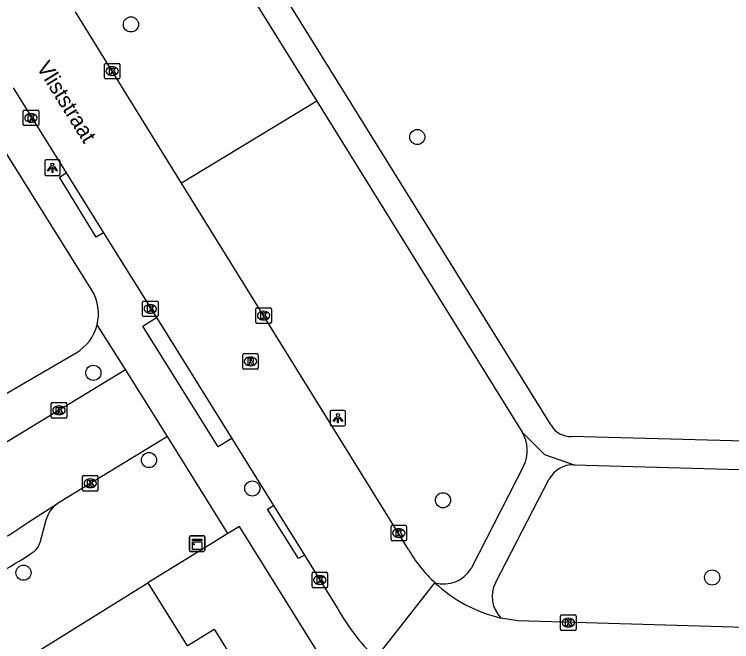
# Model space of a CAD drawing. Extents: x 157321 to 158827, y 386650 to 388532.
# Drawn here: x 158199.21 to 158245.46, y 387917.16 to 387957.65 of the extents above; entities that cross this region are included whole.
import ezdxf

# ---------------------------------------------------------------- set-up
doc = ezdxf.new("R2010")
doc.units = 0
for name, color, linetype in [('IMGEO_Boom', 7, 'Continuous'), ('IMGEO_Haag', 7, 'Continuous'), ('IMGEO_Kast', 7, 'Continuous'), ('IMGEO_Kolk', 7, 'Continuous'), ('IMGEO_Lichtpunt', 7, 'Continuous'), ('IMGEO_Openbare_ruimte_label', 7, 'Continuous'), ('IMGEO_Pand', 7, 'Continuous'), ('IMGEO_Rijbaan_lokaal_open', 7, 'Continuous'), ('IMGEO_Rioolput', 7, 'Continuous'), ('IMGEO_Voetpad_halfverhard', 7, 'Continuous'), ('IMGEO_Voetpad_open', 7, 'Continuous')]:
    doc.layers.add(name, color=color, linetype=linetype)

msp = doc.modelspace()

# ---------------------------------------------------------------- linework, layer by layer
at = {"layer": 'IMGEO_Boom'}
for centre in [(158206.731, 387956.996), (158225.194, 387949.727), (158204.306, 387934.506), (158207.894, 387928.877), (158214.555, 387927.046), (158226.852, 387926.282), (158199.805, 387921.607), (158244.205, 387921.295)]:
    msp.add_circle(centre, 0.489, dxfattribs=at)
at = {"layer": 'IMGEO_Haag'}
msp.add_lwpolyline([(158218.709, 387952.042), (158209.998, 387946.746)], dxfattribs=at)
at = {"layer": 'IMGEO_Kast'}
for p, q in [((158210.5, 387923.056), (158210.5, 387923.897)), ((158210.5, 387923.897), (158210.5, 387923.056)), ((158210.575, 387923.981), (158211.416, 387923.981)), ((158211.416, 387923.981), (158210.575, 387923.981)), ((158211.5, 387923.906), (158211.5, 387923.065)), ((158211.5, 387923.065), (158211.5, 387923.906)), ((158211.425, 387922.981), (158210.584, 387922.981)), ((158210.584, 387922.981), (158211.425, 387922.981))]:
    msp.add_line(p, q, dxfattribs=at)
for points in [[(158210.695, 387923.771), (158211.295, 387923.771), (158211.295, 387923.686), (158210.695, 387923.686), (158210.695, 387923.771)], [(158210.695, 387923.596), (158211.295, 387923.596), (158211.295, 387923.107), (158210.695, 387923.107), (158210.695, 387923.596)]]:
    msp.add_lwpolyline(points, dxfattribs=at)
msp.add_circle((158210.779, 387923.445), 0.0377, dxfattribs=at)
for centre, start, end in [((158210.578, 387923.903), 92.4484, 184.2845), ((158210.578, 387923.903), 92.4484, 184.2845), ((158211.422, 387923.903), 2.4484, 94.2845), ((158211.422, 387923.903), 2.4484, 94.2845), ((158210.578, 387923.059), 182.4484, 274.2845), ((158210.578, 387923.059), 182.4484, 274.2845), ((158211.422, 387923.059), 272.4484, 4.2845), ((158211.422, 387923.059), 272.4484, 4.2845)]:
    msp.add_arc(centre, 0.0779, start, end, dxfattribs=at)
at = {"layer": 'IMGEO_Kolk'}
for p, q in [((158205.017, 387953.555), (158205.017, 387954.407)), ((158205.092, 387954.481), (158205.944, 387954.481)), ((158206.018, 387954.407), (158206.018, 387953.555)), ((158205.505, 387954.261), (158205.53, 387954.261)), ((158205.944, 387953.481), (158205.092, 387953.481)), ((158205.528, 387953.701), (158205.503, 387953.701)), ((158199.78, 387950.535), (158199.78, 387951.387)), ((158199.855, 387951.461), (158200.707, 387951.461)), ((158200.268, 387951.241), (158200.293, 387951.241)), ((158200.781, 387951.387), (158200.781, 387950.535)), ((158200.291, 387950.681), (158200.266, 387950.681)), ((158200.707, 387950.461), (158199.855, 387950.461)), ((158207.476, 387938.21), (158207.476, 387939.062)), ((158207.551, 387939.136), (158208.403, 387939.136)), ((158208.477, 387939.062), (158208.477, 387938.21)), ((158207.964, 387938.916), (158207.989, 387938.916)), ((158214.782, 387937.775), (158214.782, 387938.627)), ((158214.857, 387938.701), (158215.709, 387938.701)), ((158215.783, 387938.627), (158215.783, 387937.775)), ((158208.403, 387938.136), (158207.551, 387938.136)), ((158207.987, 387938.356), (158207.962, 387938.356)), ((158215.27, 387938.481), (158215.295, 387938.481)), ((158215.709, 387937.701), (158214.857, 387937.701)), ((158215.293, 387937.921), (158215.268, 387937.921)), ((158201.666, 387932.589), (158202.518, 387932.589)), ((158201.591, 387931.663), (158201.591, 387932.515)), ((158202.079, 387932.369), (158202.104, 387932.369)), ((158202.592, 387932.515), (158202.592, 387931.663)), ((158202.102, 387931.809), (158202.077, 387931.809)), ((158202.518, 387931.589), (158201.666, 387931.589)), ((158203.605, 387926.95), (158203.605, 387927.802)), ((158203.68, 387927.876), (158204.532, 387927.876)), ((158204.093, 387927.656), (158204.118, 387927.656)), ((158204.606, 387927.802), (158204.606, 387926.95)), ((158204.116, 387927.096), (158204.091, 387927.096)), ((158204.532, 387926.876), (158203.68, 387926.876)), ((158223.506, 387923.738), (158223.506, 387924.59)), ((158223.581, 387924.664), (158224.433, 387924.664)), ((158223.994, 387924.444), (158224.019, 387924.444)), ((158224.507, 387924.59), (158224.507, 387923.738)), ((158224.017, 387923.884), (158223.992, 387923.884)), ((158224.433, 387923.664), (158223.581, 387923.664)), ((158218.407, 387920.708), (158218.407, 387921.56)), ((158218.482, 387921.634), (158219.334, 387921.634)), ((158219.408, 387921.56), (158219.408, 387920.708)), ((158218.895, 387921.414), (158218.92, 387921.414)), ((158219.334, 387920.634), (158218.482, 387920.634)), ((158218.918, 387920.854), (158218.893, 387920.854)), ((158234.435, 387917.959), (158234.435, 387918.811)), ((158234.51, 387918.885), (158235.362, 387918.885)), ((158234.923, 387918.665), (158234.948, 387918.665)), ((158235.436, 387918.811), (158235.436, 387917.959)), ((158235.362, 387917.885), (158234.51, 387917.885)), ((158234.946, 387918.105), (158234.921, 387918.105))]:
    msp.add_line(p, q, dxfattribs=at)
for points in [[(158205.017, 387953.555), (158205.017, 387954.407)], [(158205.092, 387954.481), (158205.944, 387954.481)], [(158206.018, 387954.407), (158206.018, 387953.555)], [(158205.338, 387954.181), (158205.461, 387954.181), (158205.461, 387954.03), (158205.591, 387954.181), (158205.755, 387954.181), (158205.609, 387954.03), (158205.762, 387953.781), (158205.61, 387953.781), (158205.525, 387953.945), (158205.461, 387953.878), (158205.461, 387953.781), (158205.338, 387953.781), (158205.338, 387954.181)], [(158205.944, 387953.481), (158205.092, 387953.481)], [(158199.78, 387950.535), (158199.78, 387951.387)], [(158199.855, 387951.461), (158200.707, 387951.461)], [(158200.101, 387951.161), (158200.224, 387951.161), (158200.224, 387951.01), (158200.354, 387951.161), (158200.518, 387951.161), (158200.372, 387951.01), (158200.525, 387950.761), (158200.373, 387950.761), (158200.288, 387950.925), (158200.224, 387950.858), (158200.224, 387950.761), (158200.101, 387950.761), (158200.101, 387951.161)], [(158200.781, 387951.387), (158200.781, 387950.535)], [(158200.707, 387950.461), (158199.855, 387950.461)], [(158207.476, 387938.21), (158207.476, 387939.062)], [(158207.551, 387939.136), (158208.403, 387939.136)], [(158208.477, 387939.062), (158208.477, 387938.21)], [(158207.797, 387938.836), (158207.92, 387938.836), (158207.92, 387938.685), (158208.05, 387938.836), (158208.214, 387938.836), (158208.068, 387938.685), (158208.221, 387938.436), (158208.069, 387938.436), (158207.984, 387938.6), (158207.92, 387938.533), (158207.92, 387938.436), (158207.797, 387938.436), (158207.797, 387938.836)], [(158214.782, 387937.775), (158214.782, 387938.627)], [(158214.857, 387938.701), (158215.709, 387938.701)], [(158215.783, 387938.627), (158215.783, 387937.775)], [(158208.403, 387938.136), (158207.551, 387938.136)], [(158215.103, 387938.401), (158215.226, 387938.401), (158215.226, 387938.25), (158215.356, 387938.401), (158215.52, 387938.401), (158215.374, 387938.25), (158215.527, 387938.001), (158215.375, 387938.001), (158215.29, 387938.165), (158215.226, 387938.098), (158215.226, 387938.001), (158215.103, 387938.001), (158215.103, 387938.401)], [(158215.709, 387937.701), (158214.857, 387937.701)], [(158201.666, 387932.589), (158202.518, 387932.589)], [(158201.591, 387931.663), (158201.591, 387932.515)], [(158201.912, 387932.289), (158202.035, 387932.289), (158202.035, 387932.138), (158202.165, 387932.289), (158202.329, 387932.289), (158202.183, 387932.138), (158202.336, 387931.889), (158202.184, 387931.889), (158202.099, 387932.053), (158202.035, 387931.986), (158202.035, 387931.889), (158201.912, 387931.889), (158201.912, 387932.289)], [(158202.592, 387932.515), (158202.592, 387931.663)], [(158202.518, 387931.589), (158201.666, 387931.589)], [(158203.605, 387926.95), (158203.605, 387927.802)], [(158203.68, 387927.876), (158204.532, 387927.876)], [(158203.926, 387927.576), (158204.049, 387927.576), (158204.049, 387927.425), (158204.179, 387927.576), (158204.343, 387927.576), (158204.197, 387927.425), (158204.35, 387927.176), (158204.198, 387927.176), (158204.113, 387927.34), (158204.049, 387927.273), (158204.049, 387927.176), (158203.926, 387927.176), (158203.926, 387927.576)], [(158204.606, 387927.802), (158204.606, 387926.95)], [(158204.532, 387926.876), (158203.68, 387926.876)], [(158223.506, 387923.738), (158223.506, 387924.59)], [(158223.581, 387924.664), (158224.433, 387924.664)], [(158223.827, 387924.364), (158223.95, 387924.364), (158223.95, 387924.213), (158224.08, 387924.364), (158224.244, 387924.364), (158224.098, 387924.213), (158224.251, 387923.964), (158224.099, 387923.964), (158224.014, 387924.128), (158223.95, 387924.061), (158223.95, 387923.964), (158223.827, 387923.964), (158223.827, 387924.364)], [(158224.507, 387924.59), (158224.507, 387923.738)], [(158224.433, 387923.664), (158223.581, 387923.664)], [(158218.407, 387920.708), (158218.407, 387921.56)], [(158218.482, 387921.634), (158219.334, 387921.634)], [(158219.408, 387921.56), (158219.408, 387920.708)], [(158218.728, 387921.334), (158218.851, 387921.334), (158218.851, 387921.183), (158218.981, 387921.334), (158219.145, 387921.334), (158218.999, 387921.183), (158219.152, 387920.934), (158219, 387920.934), (158218.915, 387921.098), (158218.851, 387921.031), (158218.851, 387920.934), (158218.728, 387920.934), (158218.728, 387921.334)], [(158219.334, 387920.634), (158218.482, 387920.634)], [(158234.435, 387917.959), (158234.435, 387918.811)], [(158234.51, 387918.885), (158235.362, 387918.885)], [(158235.436, 387918.811), (158235.436, 387917.959)], [(158234.756, 387918.585), (158234.879, 387918.585), (158234.879, 387918.434), (158235.009, 387918.585), (158235.173, 387918.585), (158235.027, 387918.434), (158235.18, 387918.185), (158235.028, 387918.185), (158234.943, 387918.349), (158234.879, 387918.282), (158234.879, 387918.185), (158234.756, 387918.185), (158234.756, 387918.585)], [(158235.362, 387917.885), (158234.51, 387917.885)]]:
    msp.add_lwpolyline(points, dxfattribs=at)
for centre, start, end in [((158205.094, 387954.405), 91.552, 178.448), ((158205.094, 387954.405), 91.552, 178.448), ((158205.942, 387954.405), 1.552, 88.448), ((158205.942, 387954.405), 1.552, 88.448), ((158205.094, 387953.557), 181.552, 268.448), ((158205.094, 387953.557), 181.552, 268.448), ((158205.942, 387953.557), 271.552, 358.448), ((158205.942, 387953.557), 271.552, 358.448), ((158199.857, 387951.385), 91.552, 178.448), ((158199.857, 387951.385), 91.552, 178.448), ((158200.705, 387951.385), 1.552, 88.448), ((158200.705, 387951.385), 1.552, 88.448), ((158199.857, 387950.537), 181.552, 268.448), ((158199.857, 387950.537), 181.552, 268.448), ((158200.705, 387950.537), 271.552, 358.448), ((158200.705, 387950.537), 271.552, 358.448), ((158207.553, 387939.06), 91.552, 178.448), ((158207.553, 387939.06), 91.552, 178.448), ((158208.401, 387939.06), 1.552, 88.448), ((158208.401, 387939.06), 1.552, 88.448), ((158214.859, 387938.625), 91.552, 178.448), ((158214.859, 387938.625), 91.552, 178.448), ((158215.707, 387938.625), 1.552, 88.448), ((158215.707, 387938.625), 1.552, 88.448), ((158207.553, 387938.212), 181.552, 268.448), ((158207.553, 387938.212), 181.552, 268.448), ((158208.401, 387938.212), 271.552, 358.448), ((158208.401, 387938.212), 271.552, 358.448), ((158214.859, 387937.777), 181.552, 268.448), ((158214.859, 387937.777), 181.552, 268.448), ((158215.707, 387937.777), 271.552, 358.448), ((158215.707, 387937.777), 271.552, 358.448), ((158201.668, 387932.513), 91.552, 178.448), ((158201.668, 387932.513), 91.552, 178.448), ((158202.516, 387932.513), 1.552, 88.448), ((158202.516, 387932.513), 1.552, 88.448), ((158201.668, 387931.665), 181.552, 268.448), ((158201.668, 387931.665), 181.552, 268.448), ((158202.516, 387931.665), 271.552, 358.448), ((158202.516, 387931.665), 271.552, 358.448), ((158203.682, 387927.8), 91.552, 178.448), ((158203.682, 387927.8), 91.552, 178.448), ((158204.53, 387927.8), 1.552, 88.448), ((158204.53, 387927.8), 1.552, 88.448), ((158203.682, 387926.952), 181.552, 268.448), ((158203.682, 387926.952), 181.552, 268.448), ((158204.53, 387926.952), 271.552, 358.448), ((158204.53, 387926.952), 271.552, 358.448), ((158223.583, 387924.588), 91.552, 178.448), ((158223.583, 387924.588), 91.552, 178.448), ((158224.431, 387924.588), 1.552, 88.448), ((158224.431, 387924.588), 1.552, 88.448), ((158223.583, 387923.74), 181.552, 268.448), ((158223.583, 387923.74), 181.552, 268.448), ((158224.431, 387923.74), 271.552, 358.448), ((158224.431, 387923.74), 271.552, 358.448), ((158218.484, 387921.558), 91.552, 178.448), ((158218.484, 387921.558), 91.552, 178.448), ((158219.332, 387921.558), 1.552, 88.448), ((158219.332, 387921.558), 1.552, 88.448), ((158218.484, 387920.71), 181.552, 268.448), ((158218.484, 387920.71), 181.552, 268.448), ((158219.332, 387920.71), 271.552, 358.448), ((158219.332, 387920.71), 271.552, 358.448), ((158234.512, 387918.809), 91.552, 178.448), ((158234.512, 387918.809), 91.552, 178.448), ((158235.36, 387918.809), 1.552, 88.448), ((158235.36, 387918.809), 1.552, 88.448), ((158234.512, 387917.961), 181.552, 268.448), ((158234.512, 387917.961), 181.552, 268.448), ((158235.36, 387917.961), 271.552, 358.448), ((158235.36, 387917.961), 271.552, 358.448)]:
    msp.add_arc(centre, 0.0765, start, end, dxfattribs=at)
for centre, major_axis, ratio, start_param, end_param in [((158205.504, 387953.981), (-0.387, 0.002), 0.722429, 4.712389, 7.853982), ((158205.529, 387953.981), (-0.39, 0.002), 0.717154, 1.570796, 4.712389), ((158200.267, 387950.961), (-0.387, 0.002), 0.722429, 4.712389, 7.853982), ((158200.292, 387950.961), (-0.39, 0.002), 0.717154, 1.570796, 4.712389), ((158207.963, 387938.636), (-0.387, 0.002), 0.722429, 4.712389, 7.853982), ((158207.988, 387938.636), (-0.39, 0.002), 0.717154, 1.570796, 4.712389), ((158215.269, 387938.201), (-0.387, 0.002), 0.722429, 4.712389, 7.853982), ((158215.294, 387938.201), (-0.39, 0.002), 0.717154, 1.570796, 4.712389), ((158202.078, 387932.089), (-0.387, 0.002), 0.722429, 4.712389, 7.853982), ((158202.103, 387932.089), (-0.39, 0.002), 0.717154, 1.570796, 4.712389), ((158204.092, 387927.376), (-0.387, 0.002), 0.722429, 4.712389, 7.853982), ((158204.117, 387927.376), (-0.39, 0.002), 0.717154, 1.570796, 4.712389), ((158223.993, 387924.164), (-0.387, 0.002), 0.722429, 4.712389, 7.853982), ((158224.018, 387924.164), (-0.39, 0.002), 0.717154, 1.570796, 4.712389), ((158218.894, 387921.134), (-0.387, 0.002), 0.722429, 4.712389, 7.853982), ((158218.919, 387921.134), (-0.39, 0.002), 0.717154, 1.570796, 4.712389), ((158234.922, 387918.385), (-0.387, 0.002), 0.722429, 4.712389, 7.853982), ((158234.947, 387918.385), (-0.39, 0.002), 0.717154, 1.570796, 4.712389)]:
    msp.add_ellipse(centre, major_axis=major_axis, ratio=ratio, start_param=start_param, end_param=end_param, dxfattribs=at)
at = {"layer": 'IMGEO_Lichtpunt'}
for p, q in [((158201.169, 387948.152), (158201.169, 387947.345)), ((158201.169, 387948.152), (158201.169, 387947.345)), ((158202.071, 387948.247), (158201.263, 387948.247)), ((158202.071, 387948.247), (158201.263, 387948.247)), ((158202.165, 387947.345), (158202.165, 387948.152)), ((158202.165, 387947.345), (158202.165, 387948.152)), ((158201.263, 387947.251), (158202.071, 387947.251)), ((158201.263, 387947.251), (158202.071, 387947.251)), ((158220.479, 387932.086), (158219.671, 387932.086)), ((158220.479, 387932.086), (158219.671, 387932.086)), ((158219.577, 387931.991), (158219.577, 387931.184)), ((158219.577, 387931.991), (158219.577, 387931.184)), ((158220.573, 387931.184), (158220.573, 387931.991)), ((158220.573, 387931.184), (158220.573, 387931.991)), ((158219.671, 387931.09), (158220.479, 387931.09)), ((158219.671, 387931.09), (158220.479, 387931.09))]:
    msp.add_line(p, q, dxfattribs=at)
for points in [[(158201.543, 387947.816), (158201.582, 387947.788), (158201.394, 387947.526), (158201.356, 387947.553), (158201.543, 387947.816)], [(158201.755, 387947.788), (158201.793, 387947.815), (158201.98, 387947.553), (158201.941, 387947.525), (158201.755, 387947.788)], [(158201.645, 387947.768), (158201.692, 387947.768), (158201.692, 387947.446), (158201.645, 387947.446), (158201.645, 387947.768)], [(158219.951, 387931.655), (158219.99, 387931.627), (158219.802, 387931.365), (158219.764, 387931.392), (158219.951, 387931.655)], [(158220.163, 387931.627), (158220.201, 387931.654), (158220.388, 387931.392), (158220.349, 387931.364), (158220.163, 387931.627)], [(158220.053, 387931.607), (158220.1, 387931.607), (158220.1, 387931.285), (158220.053, 387931.285), (158220.053, 387931.607)]]:
    msp.add_lwpolyline(points, dxfattribs=at)
for centre in [(158201.668, 387947.95), (158220.076, 387931.789)]:
    msp.add_circle(centre, 0.0994, dxfattribs=at)
for centre, start, end in [((158201.263, 387948.152), 90, 180), ((158201.263, 387948.152), 90, 180), ((158202.071, 387948.152), 0, 90), ((158202.071, 387948.152), 0, 90), ((158201.263, 387947.345), 180, 270), ((158201.263, 387947.345), 180, 270), ((158202.071, 387947.345), 270, 0), ((158202.071, 387947.345), 270, 360), ((158219.671, 387931.991), 90, 180), ((158219.671, 387931.991), 90, 180), ((158220.479, 387931.991), 0, 90), ((158220.479, 387931.991), 0, 90), ((158219.671, 387931.184), 180, 270), ((158219.671, 387931.184), 180, 270), ((158220.479, 387931.184), 270, 0), ((158220.479, 387931.184), 270, 360)]:
    msp.add_arc(centre, 0.0946, start, end, dxfattribs=at)
at = {"layer": 'IMGEO_Pand'}
for points in [[(158200.255, 387916.246), (158207.825, 387920.953)], [(158207.825, 387920.953), (158210.358, 387916.894), (158212.09, 387917.97), (158213.37, 387915.92), (158214.09, 387916.38), (158215.959, 387913.38)]]:
    msp.add_lwpolyline(points, dxfattribs=at)
at = {"layer": 'IMGEO_Rijbaan_lokaal_open'}
for points in [[(158209.998, 387946.746), (158203.155, 387957.807)], [(158199.138, 387952.908), (158202.562, 387947.41)], [(158202.562, 387947.41), (158204.965, 387943.55)], [(158224.619, 387923.111), (158209.998, 387946.746)], [(158204.965, 387943.55), (158208.373, 387938.077)], [(158208.373, 387938.077), (158213.228, 387930.279)], [(158194.179, 387927.31), (158206.37, 387934.728)], [(158209.077, 387930.401), (158206.37, 387934.728)], [(158209.077, 387930.401), (158202.208, 387926.209), (158201.988, 387926.069)], [(158213.228, 387930.279), (158215.928, 387925.945)], [(158200.147, 387924.894), (158201.988, 387926.069)], [(158215.928, 387925.945), (158217.925, 387922.735)], [(158217.925, 387922.735), (158219.93, 387919.515)], [(158222.527, 387916.1), (158226.336, 387920.954)], [(158258.752, 387917.705), (158231.672, 387918.491), (158230.588, 387918.68)]]:
    msp.add_lwpolyline(points, dxfattribs=at)
for centre, radius, start, end in [((158186.814, 387943.667), 23.026, 273.6468, 305.3817), ((158232.743, 387927.816), 9.389, 210.0774, 226.9631), ((158232.733, 387927.803), 9.372, 226.955, 256.7686), ((158231.991, 387925.992), 13.69, 208.2371, 226.2666)]:
    msp.add_arc(centre, radius, start, end, dxfattribs=at)
at = {"layer": 'IMGEO_Rioolput'}
for p, q in [((158213.939, 387934.818), (158213.939, 387935.67)), ((158214.014, 387935.744), (158214.866, 387935.744)), ((158214.427, 387935.524), (158214.452, 387935.524)), ((158214.94, 387935.67), (158214.94, 387934.818)), ((158214.45, 387934.964), (158214.425, 387934.964)), ((158214.866, 387934.744), (158214.014, 387934.744))]:
    msp.add_line(p, q, dxfattribs=at)
for points in [[(158213.939, 387934.818), (158213.939, 387935.67)], [(158214.014, 387935.744), (158214.866, 387935.744)], [(158214.528, 387935.442), (158214.276, 387935.444), (158214.276, 387935.044)], [(158214.454, 387935.363), (158214.4, 387935.363), (158214.4, 387935.282)], [(158214.94, 387935.67), (158214.94, 387934.818)], [(158214.276, 387935.044), (158214.4, 387935.044), (158214.4, 387935.206), (158214.411, 387935.206)], [(158214.4, 387935.282), (158214.452, 387935.282)], [(158214.458, 387935.177), (158214.529, 387935.044), (158214.669, 387935.044), (158214.604, 387935.17)], [(158214.866, 387934.744), (158214.014, 387934.744)]]:
    msp.add_lwpolyline(points, dxfattribs=at)
for centre, radius, start, end in [((158214.016, 387935.668), 0.0765, 91.552, 178.448), ((158214.016, 387935.668), 0.0765, 91.552, 178.448), ((158214.46, 387935.267), 0.0964, 77.0061, 93.1865), ((158214.474, 387935.324), 0.0378, 276.6634, 79.6772), ((158214.527, 387935.332), 0.109, 350.3612, 89.416), ((158214.864, 387935.668), 0.0765, 1.552, 88.448), ((158214.864, 387935.668), 0.0765, 1.552, 88.448), ((158214.41, 387935.153), 0.0533, 26.0293, 88.6989), ((158214.436, 387935.471), 0.19, 274.7715, 282.9687), ((158214.525, 387935.332), 0.112, 277.5842, 350.9817), ((158214.509, 387935.117), 0.108, 29.5134, 73.7905), ((158214.016, 387934.82), 0.0765, 181.552, 268.448), ((158214.016, 387934.82), 0.0765, 181.552, 268.448), ((158214.864, 387934.82), 0.0765, 271.552, 358.448), ((158214.864, 387934.82), 0.0765, 271.552, 358.448)]:
    msp.add_arc(centre, radius, start, end, dxfattribs=at)
for centre, major_axis, ratio, start_param, end_param in [((158214.426, 387935.244), (-0.387, 0.002), 0.722429, 4.712389, 7.853982), ((158214.451, 387935.244), (-0.39, 0.002), 0.717154, 1.570796, 4.712389)]:
    msp.add_ellipse(centre, major_axis=major_axis, ratio=ratio, start_param=start_param, end_param=end_param, dxfattribs=at)
at = {"layer": 'IMGEO_Voetpad_halfverhard'}
for points in [[(158233.836, 387931.128), (158212.2, 387965.984)], [(158210.598, 387965.121), (158218.709, 387952.042)], [(158218.709, 387952.042), (158231.958, 387930.679)], [(158231.958, 387930.679), (158233.399, 387929.23), (158235.304, 387928.573)], [(158256.644, 387929.816), (158235.134, 387930.402)], [(158232.047, 387928.488), (158228.661, 387921.874)], [(158235.304, 387928.573), (158258.953, 387927.898)], [(158230.238, 387920.956), (158233.686, 387927.62)]]:
    msp.add_lwpolyline(points, dxfattribs=at)
for centre, radius, start, end in [((158235.059, 387931.792), 1.392, 208.4812, 273.0803), ((158230.051, 387929.504), 2.24, 333.0147, 31.6376), ((158235.251, 387926.813), 1.761, 88.272, 152.7241), ((158226.896, 387922.937), 2.06, 254.2318, 328.9455), ((158231.999, 387920.062), 1.975, 153.0889, 224.3958)]:
    msp.add_arc(centre, radius, start, end, dxfattribs=at)
at = {"layer": 'IMGEO_Voetpad_open'}
for points in [[(158204.211, 387939.833), (158195.35, 387953.994), (158177.517, 387982.72)], [(158204.965, 387943.55), (158204.49, 387943.26), (158202.117, 387947.138), (158202.562, 387947.41)], [(158213.228, 387930.279), (158212.345, 387929.729), (158207.49, 387937.527), (158208.373, 387938.077)], [(158206.37, 387934.728), (158204.545, 387937.598)], [(158191.773, 387929.155), (158203.189, 387935.79)], [(158212.977, 387924.133), (158209.077, 387930.401)], [(158217.925, 387922.735), (158217.544, 387922.516), (158215.545, 387925.703), (158215.928, 387925.945)], [(158201.249, 387924.997), (158200.858, 387923.538)], [(158222.676, 387910.219), (158213.723, 387924.596), (158212.977, 387924.133)], [(158212.977, 387924.133), (158211.383, 387923.145), (158207.825, 387920.953)]]:
    msp.add_lwpolyline(points, dxfattribs=at)
for centre, radius, start, end in [((158201.703, 387938.316), 2.932, 345.8299, 31.1689), ((158201.702, 387938.318), 2.933, 300.4712, 345.789), ((158203.164, 387924.468), 1.987, 126.2894, 164.5485), ((158199.887, 387923.785), 1.002, 300.9993, 345.7417), ((158187.165, 387942.316), 23.478, 270.1615, 304.3225)]:
    msp.add_arc(centre, radius, start, end, dxfattribs=at)

# ---------------------------------------------------------------- texts
at = {"layer": 'IMGEO_Openbare_ruimte_label'}
msp.add_text('Vliststraat', height=1, rotation=301.9265, dxfattribs=at).set_placement((158200.608, 387954.237))

doc.saveas('drawing.dxf')
